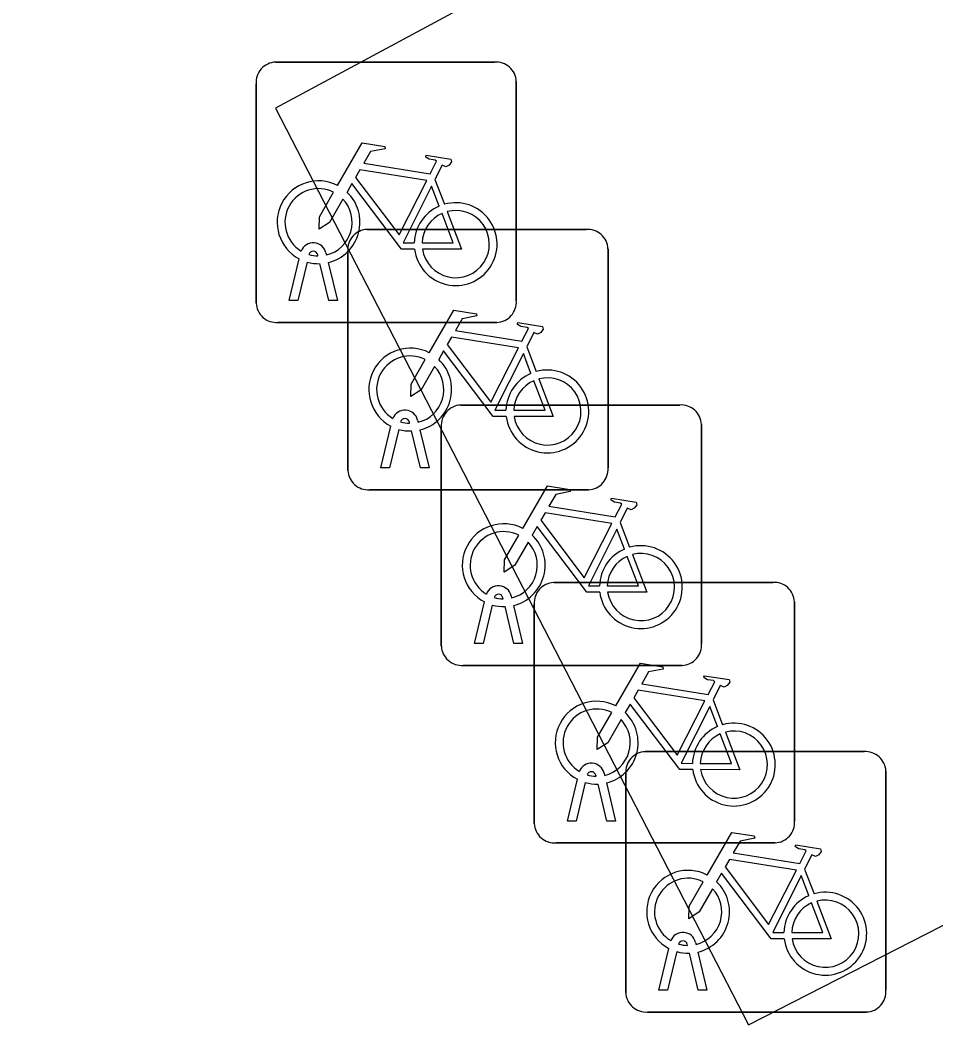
# Model space of a CAD drawing. Extents: x 162880 to 165536, y 384011 to 385179.
# Drawn here: x 163056.953 to 163060.47, y 384164.783 to 384168.639 of the extents above; entities that cross this region are included whole.
import ezdxf

# ---------------------------------------------------------------- set-up
doc = ezdxf.new("R2010")
doc.units = 0
doc.layers.add('IMGEO_Fietsenrek', color=7, linetype='Continuous')
doc.layers.add('IMGEO_Rijbaan_lokaal_open', color=7, linetype='Continuous')

msp = doc.modelspace()

# ---------------------------------------------------------------- linework, layer by layer
at = {"layer": 'IMGEO_Fietsenrek'}
for p, q in [((163057.9339, 384168.4775), (163058.7748, 384168.4775)), ((163058.7748, 384168.4775), (163057.9339, 384168.4775)), ((163057.8595, 384167.5529), (163057.8595, 384168.3938)), ((163057.8595, 384168.3938), (163057.8595, 384167.5529)), ((163058.8585, 384168.4031), (163058.8585, 384167.5622)), ((163058.8585, 384167.5622), (163058.8585, 384168.4031)), ((163058.5462, 384168.0272), (163058.5825, 384167.932)), ((163058.2859, 384167.8355), (163059.1268, 384167.8355)), ((163059.1268, 384167.8355), (163058.2859, 384167.8355)), ((163058.2115, 384166.9109), (163058.2115, 384167.7518)), ((163058.2115, 384167.7518), (163058.2115, 384166.9109)), ((163059.2105, 384167.7611), (163059.2105, 384166.9202)), ((163059.2105, 384166.9202), (163059.2105, 384167.7611)), ((163057.9865, 384167.5623), (163058.0248, 384167.7223)), ((163058.0969, 384167.7339), (163058.0959, 384167.7382)), ((163058.1276, 384167.7454), (163058.1294, 384167.7375)), ((163058.0552, 384167.7101), (163058.0199, 384167.5623)), ((163058.138, 384167.5623), (163058.1041, 384167.704)), ((163058.1364, 384167.7083), (163058.1714, 384167.5623)), ((163058.0199, 384167.5623), (163057.9865, 384167.5623)), ((163058.1714, 384167.5623), (163058.138, 384167.5623)), ((163058.7841, 384167.4785), (163057.9432, 384167.4785)), ((163057.9432, 384167.4785), (163058.7841, 384167.4785)), ((163058.8982, 384167.3852), (163058.9345, 384167.29)), ((163058.6449, 384167.1615), (163059.4858, 384167.1615)), ((163059.4858, 384167.1615), (163058.6449, 384167.1615)), ((163058.4489, 384167.0919), (163058.4479, 384167.0962)), ((163058.4796, 384167.1034), (163058.4814, 384167.0955)), ((163058.3385, 384166.9203), (163058.3768, 384167.0803)), ((163058.4072, 384167.0681), (163058.3719, 384166.9203)), ((163058.49, 384166.9203), (163058.4561, 384167.062)), ((163058.4884, 384167.0663), (163058.5234, 384166.9203)), ((163058.5705, 384166.2369), (163058.5705, 384167.0778)), ((163058.5705, 384167.0778), (163058.5705, 384166.2369)), ((163059.5695, 384167.0871), (163059.5695, 384166.2462)), ((163059.5695, 384166.2462), (163059.5695, 384167.0871)), ((163058.3719, 384166.9203), (163058.3385, 384166.9203)), ((163058.5234, 384166.9203), (163058.49, 384166.9203)), ((163059.1361, 384166.8365), (163058.2952, 384166.8365)), ((163058.2952, 384166.8365), (163059.1361, 384166.8365)), ((163059.2572, 384166.7112), (163059.2935, 384166.616)), ((163059.0019, 384166.4805), (163059.8428, 384166.4805)), ((163059.8428, 384166.4805), (163059.0019, 384166.4805)), ((163058.6975, 384166.2463), (163058.7358, 384166.4063)), ((163058.8079, 384166.4179), (163058.8069, 384166.4222)), ((163058.8386, 384166.4294), (163058.8404, 384166.4215)), ((163059.9265, 384166.4061), (163059.9265, 384165.5652)), ((163059.9265, 384165.5652), (163059.9265, 384166.4061)), ((163058.7662, 384166.3941), (163058.7309, 384166.2463)), ((163058.849, 384166.2463), (163058.8151, 384166.388)), ((163058.8474, 384166.3923), (163058.8824, 384166.2463)), ((163058.9275, 384165.5559), (163058.9275, 384166.3968)), ((163058.9275, 384166.3968), (163058.9275, 384165.5559)), ((163058.7309, 384166.2463), (163058.6975, 384166.2463)), ((163058.8824, 384166.2463), (163058.849, 384166.2463)), ((163059.4951, 384166.1625), (163058.6542, 384166.1625)), ((163058.6542, 384166.1625), (163059.4951, 384166.1625)), ((163059.6142, 384166.0302), (163059.6505, 384165.935)), ((163059.3529, 384165.8315), (163060.1938, 384165.8315)), ((163060.1938, 384165.8315), (163059.3529, 384165.8315)), ((163059.1956, 384165.7484), (163059.1974, 384165.7405)), ((163059.2785, 384164.9069), (163059.2785, 384165.7478)), ((163059.2785, 384165.7478), (163059.2785, 384164.9069)), ((163060.2775, 384165.7571), (163060.2775, 384164.9162)), ((163060.2775, 384164.9162), (163060.2775, 384165.7571)), ((163059.0545, 384165.5653), (163059.0928, 384165.7253)), ((163059.1232, 384165.7131), (163059.0879, 384165.5653)), ((163059.1649, 384165.7369), (163059.1639, 384165.7412)), ((163059.2044, 384165.7113), (163059.2394, 384165.5653)), ((163059.206, 384165.5653), (163059.1721, 384165.707)), ((163059.0879, 384165.5653), (163059.0545, 384165.5653)), ((163059.2394, 384165.5653), (163059.206, 384165.5653)), ((163059.8521, 384165.4815), (163059.0112, 384165.4815)), ((163059.0112, 384165.4815), (163059.8521, 384165.4815)), ((163059.9652, 384165.3812), (163060.0015, 384165.286)), ((163059.5159, 384165.0879), (163059.5149, 384165.0922)), ((163059.5466, 384165.0994), (163059.5484, 384165.0915)), ((163059.4055, 384164.9163), (163059.4438, 384165.0763)), ((163059.4742, 384165.0641), (163059.4389, 384164.9163)), ((163059.557, 384164.9163), (163059.5231, 384165.058)), ((163059.5554, 384165.0623), (163059.5904, 384164.9163)), ((163059.4389, 384164.9163), (163059.4055, 384164.9163)), ((163059.5904, 384164.9163), (163059.557, 384164.9163)), ((163060.2031, 384164.8325), (163059.3622, 384164.8325)), ((163059.3622, 384164.8325), (163060.2031, 384164.8325))]:
    msp.add_line(p, q, dxfattribs=at)
for points in [[(163058.1721, 384168.0042), (163058.2668, 384168.1677), (163058.353, 384168.1539), (163058.3547, 384168.1452), (163058.2986, 384168.1343), (163058.2724, 384168.089), (163058.5276, 384168.0482)], [(163058.5276, 384168.0482), (163058.5526, 384168.097), (163058.5475, 384168.101), (163058.5243, 384168.1047), (163058.5116, 384168.1122), (163058.5106, 384168.1153), (163058.5128, 384168.1199), (163058.6076, 384168.1048), (163058.6099, 384168.0945), (163058.6005, 384168.0821), (163058.5881, 384168.0757), (163058.5736, 384168.0819), (163058.5462, 384168.0272)], [(163058.5147, 384168.023), (163058.2579, 384168.064), (163058.2412, 384168.0352), (163058.4082, 384167.8149), (163058.5147, 384168.023)], [(163058.4678, 384167.7595), (163058.4181, 384167.7596), (163058.2274, 384168.0113), (163058.2084, 384167.9785)], [(163058.5627, 384167.925), (163058.5334, 384168.0018), (163058.424, 384167.7837), (163058.4667, 384167.7836)], [(163058.1928, 384167.9517), (163058.1412, 384167.8625), (163058.1013, 384167.8365), (163058.1025, 384167.884), (163058.157, 384167.9782)], [(163058.4967, 384167.7835), (163058.6166, 384167.7833), (163058.5734, 384167.8969)], [(163058.5932, 384167.9038), (163058.6482, 384167.7592), (163058.4981, 384167.7595)], [(163058.5241, 384167.3622), (163058.6188, 384167.5257), (163058.705, 384167.5119), (163058.7067, 384167.5032), (163058.6506, 384167.4923), (163058.6244, 384167.447), (163058.8796, 384167.4062)], [(163058.8796, 384167.4062), (163058.9046, 384167.455), (163058.8995, 384167.459), (163058.8763, 384167.4627), (163058.8636, 384167.4702), (163058.8626, 384167.4733), (163058.8648, 384167.4779), (163058.9596, 384167.4628), (163058.9619, 384167.4525), (163058.9525, 384167.4401), (163058.9401, 384167.4337), (163058.9256, 384167.4399), (163058.8982, 384167.3852)], [(163058.8667, 384167.381), (163058.6099, 384167.422), (163058.5932, 384167.3932), (163058.7602, 384167.1729), (163058.8667, 384167.381)], [(163058.8198, 384167.1175), (163058.7701, 384167.1176), (163058.5794, 384167.3693), (163058.5604, 384167.3365)], [(163058.5448, 384167.3097), (163058.4932, 384167.2205), (163058.4533, 384167.1945), (163058.4545, 384167.242), (163058.509, 384167.3362)], [(163058.9147, 384167.283), (163058.8854, 384167.3598), (163058.776, 384167.1417), (163058.8187, 384167.1416)], [(163058.8487, 384167.1415), (163058.9686, 384167.1413), (163058.9254, 384167.2549)], [(163058.9452, 384167.2618), (163059.0002, 384167.1172), (163058.8501, 384167.1175)], [(163058.8831, 384166.6882), (163058.9778, 384166.8517), (163059.064, 384166.8379), (163059.0657, 384166.8292), (163059.0096, 384166.8183), (163058.9834, 384166.773), (163059.2386, 384166.7322)], [(163059.2386, 384166.7322), (163059.2636, 384166.781), (163059.2585, 384166.785), (163059.2353, 384166.7887), (163059.2226, 384166.7962), (163059.2216, 384166.7993), (163059.2238, 384166.8039), (163059.3186, 384166.7888), (163059.3209, 384166.7785), (163059.3115, 384166.7661), (163059.2991, 384166.7597), (163059.2846, 384166.7659), (163059.2572, 384166.7112)], [(163059.2257, 384166.707), (163058.9689, 384166.748), (163058.9522, 384166.7192), (163059.1192, 384166.4989), (163059.2257, 384166.707)], [(163059.1788, 384166.4435), (163059.1291, 384166.4436), (163058.9384, 384166.6953), (163058.9194, 384166.6625)], [(163059.2737, 384166.609), (163059.2444, 384166.6858), (163059.135, 384166.4677), (163059.1777, 384166.4676)], [(163058.9038, 384166.6357), (163058.8522, 384166.5465), (163058.8123, 384166.5205), (163058.8135, 384166.568), (163058.868, 384166.6622)], [(163059.2077, 384166.4675), (163059.3276, 384166.4673), (163059.2844, 384166.5809)], [(163059.3042, 384166.5878), (163059.3592, 384166.4432), (163059.2091, 384166.4435)], [(163059.2401, 384166.0072), (163059.3348, 384166.1707), (163059.421, 384166.1569), (163059.4227, 384166.1482), (163059.3666, 384166.1373), (163059.3404, 384166.092), (163059.5956, 384166.0512)], [(163059.5956, 384166.0512), (163059.6206, 384166.1), (163059.6155, 384166.104), (163059.5923, 384166.1077), (163059.5796, 384166.1152), (163059.5786, 384166.1183), (163059.5808, 384166.1229), (163059.6756, 384166.1078), (163059.6779, 384166.0975), (163059.6685, 384166.0851), (163059.6561, 384166.0787), (163059.6416, 384166.0849), (163059.6142, 384166.0302)], [(163059.5827, 384166.026), (163059.3259, 384166.067), (163059.3092, 384166.0382), (163059.4762, 384165.8179), (163059.5827, 384166.026)], [(163059.2608, 384165.9547), (163059.2092, 384165.8655), (163059.1693, 384165.8395), (163059.1705, 384165.887), (163059.225, 384165.9812)], [(163059.5358, 384165.7625), (163059.4861, 384165.7626), (163059.2954, 384166.0143), (163059.2764, 384165.9815)], [(163059.6307, 384165.928), (163059.6014, 384166.0048), (163059.492, 384165.7867), (163059.5347, 384165.7866)], [(163059.6612, 384165.9068), (163059.7162, 384165.7622), (163059.5661, 384165.7625)], [(163059.5647, 384165.7865), (163059.6846, 384165.7863), (163059.6414, 384165.8999)], [(163059.5911, 384165.3582), (163059.6858, 384165.5217), (163059.772, 384165.5079), (163059.7737, 384165.4992), (163059.7176, 384165.4883), (163059.6914, 384165.443), (163059.9466, 384165.4022)], [(163059.9466, 384165.4022), (163059.9716, 384165.451), (163059.9665, 384165.455), (163059.9433, 384165.4587), (163059.9306, 384165.4662), (163059.9296, 384165.4693), (163059.9318, 384165.4739), (163060.0266, 384165.4588), (163060.0289, 384165.4485), (163060.0195, 384165.4361), (163060.0071, 384165.4297), (163059.9926, 384165.4359), (163059.9652, 384165.3812)], [(163059.9337, 384165.377), (163059.6769, 384165.418), (163059.6602, 384165.3892), (163059.8272, 384165.1689), (163059.9337, 384165.377)], [(163059.8868, 384165.1135), (163059.8371, 384165.1136), (163059.6464, 384165.3653), (163059.6274, 384165.3325)], [(163059.6118, 384165.3057), (163059.5602, 384165.2165), (163059.5203, 384165.1905), (163059.5215, 384165.238), (163059.576, 384165.3322)], [(163059.9817, 384165.279), (163059.9524, 384165.3558), (163059.843, 384165.1377), (163059.8857, 384165.1376)], [(163059.9157, 384165.1375), (163060.0356, 384165.1373), (163059.9924, 384165.2509)], [(163060.0122, 384165.2578), (163060.0672, 384165.1132), (163059.9171, 384165.1135)]]:
    msp.add_lwpolyline(points, dxfattribs=at)
for centre, radius, start, end in [((163057.9372, 384168.3996), 0.0779, 92.4484, 184.2845), ((163057.9372, 384168.3996), 0.0779, 92.4484, 184.2845), ((163058.7806, 384168.3998), 0.0779, 2.4484, 94.2845), ((163058.7806, 384168.3998), 0.0779, 2.4484, 94.2845), ((163058.0991, 384167.8629), 0.159, 62.6766, 242.1369), ((163058.0991, 384167.8629), 0.129, 63.3192, 238.903), ((163058.0991, 384167.8629), 0.129, 283.6043, 43.4302), ((163058.0991, 384167.8629), 0.159, 283.5766, 46.6042), ((163058.6257, 384167.7789), 0.159, 113.3408, 178.3217), ((163058.6257, 384167.7789), 0.159, 187.0065, 105.7708), ((163058.6257, 384167.7789), 0.129, 188.6715, 104.5883), ((163058.6257, 384167.7789), 0.129, 113.923, 177.9556), ((163058.2892, 384167.7576), 0.0779, 92.4484, 184.2845), ((163058.2892, 384167.7576), 0.0779, 92.4484, 184.2845), ((163059.1326, 384167.7578), 0.0779, 2.4484, 94.2845), ((163059.1326, 384167.7578), 0.0779, 2.4484, 94.2845), ((163058.0789, 384167.7343), 0.0499, 12.8025, 158.6934), ((163058.0789, 384167.7343), 0.0174, 12.8025, 163.4502), ((163058.0991, 384167.8629), 0.129, 253.415, 269.0204), ((163058.0991, 384167.8629), 0.159, 253.9967, 271.7867), ((163058.7808, 384167.5564), 0.0779, 272.4484, 4.2845), ((163058.7808, 384167.5564), 0.0779, 272.4484, 4.2845), ((163057.9374, 384167.5562), 0.0779, 182.4484, 274.2845), ((163057.9374, 384167.5562), 0.0779, 182.4484, 274.2845), ((163058.4511, 384167.2209), 0.159, 62.6766, 242.1369), ((163058.4511, 384167.2209), 0.129, 63.3192, 238.903), ((163058.4511, 384167.2209), 0.159, 283.5766, 46.6042), ((163058.4511, 384167.2209), 0.129, 283.6043, 43.4302), ((163058.9777, 384167.1369), 0.159, 187.0065, 105.7708), ((163058.9777, 384167.1369), 0.159, 113.3408, 178.3217), ((163058.9777, 384167.1369), 0.129, 113.923, 177.9556), ((163058.9777, 384167.1369), 0.129, 188.6715, 104.5883), ((163058.4309, 384167.0923), 0.0499, 12.8025, 158.6934), ((163058.6482, 384167.0836), 0.0779, 92.4484, 184.2845), ((163058.6482, 384167.0836), 0.0779, 92.4484, 184.2845), ((163059.4916, 384167.0838), 0.0779, 2.4484, 94.2845), ((163059.4916, 384167.0838), 0.0779, 2.4484, 94.2845), ((163058.4309, 384167.0923), 0.0174, 12.8025, 163.4502), ((163058.4511, 384167.2209), 0.129, 253.415, 269.0204), ((163058.4511, 384167.2209), 0.159, 253.9967, 271.7867), ((163058.2894, 384166.9142), 0.0779, 182.4484, 274.2845), ((163058.2894, 384166.9142), 0.0779, 182.4484, 274.2845), ((163059.1328, 384166.9144), 0.0779, 272.4484, 4.2845), ((163059.1328, 384166.9144), 0.0779, 272.4484, 4.2845), ((163058.8101, 384166.5469), 0.159, 62.6766, 242.1369), ((163058.8101, 384166.5469), 0.129, 63.3192, 238.903), ((163058.8101, 384166.5469), 0.129, 283.6043, 43.4302), ((163058.8101, 384166.5469), 0.159, 283.5766, 46.6042), ((163059.3367, 384166.4629), 0.159, 113.3408, 178.3217), ((163059.3367, 384166.4629), 0.159, 187.0065, 105.7708), ((163059.3367, 384166.4629), 0.129, 113.923, 177.9556), ((163059.3367, 384166.4629), 0.129, 188.6715, 104.5883), ((163059.0052, 384166.4026), 0.0779, 92.4484, 184.2845), ((163059.0052, 384166.4026), 0.0779, 92.4484, 184.2845), ((163059.8486, 384166.4028), 0.0779, 2.4484, 94.2845), ((163059.8486, 384166.4028), 0.0779, 2.4484, 94.2845), ((163058.7899, 384166.4183), 0.0499, 12.8025, 158.6934), ((163058.7899, 384166.4183), 0.0174, 12.8025, 163.4502), ((163058.8101, 384166.5469), 0.129, 253.415, 269.0204), ((163058.8101, 384166.5469), 0.159, 253.9967, 271.7867), ((163058.6484, 384166.2402), 0.0779, 182.4484, 274.2845), ((163058.6484, 384166.2402), 0.0779, 182.4484, 274.2845), ((163059.4918, 384166.2404), 0.0779, 272.4484, 4.2845), ((163059.4918, 384166.2404), 0.0779, 272.4484, 4.2845), ((163059.1671, 384165.8659), 0.159, 62.6766, 242.1369), ((163059.1671, 384165.8659), 0.129, 63.3192, 238.903), ((163059.1671, 384165.8659), 0.159, 283.5766, 46.6042), ((163059.1671, 384165.8659), 0.129, 283.6043, 43.4302), ((163059.6937, 384165.7819), 0.159, 187.0065, 105.7708), ((163059.6937, 384165.7819), 0.159, 113.3408, 178.3217), ((163059.6937, 384165.7819), 0.129, 188.6715, 104.5883), ((163059.6937, 384165.7819), 0.129, 113.923, 177.9556), ((163059.3562, 384165.7536), 0.0779, 92.4484, 184.2845), ((163059.3562, 384165.7536), 0.0779, 92.4484, 184.2845), ((163060.1996, 384165.7538), 0.0779, 2.4484, 94.2845), ((163060.1996, 384165.7538), 0.0779, 2.4484, 94.2845), ((163059.1469, 384165.7373), 0.0499, 12.8025, 158.6934), ((163059.1469, 384165.7373), 0.0174, 12.8025, 163.4502), ((163059.1671, 384165.8659), 0.159, 253.9967, 271.7867), ((163059.1671, 384165.8659), 0.129, 253.415, 269.0204), ((163059.0054, 384165.5592), 0.0779, 182.4484, 274.2845), ((163059.0054, 384165.5592), 0.0779, 182.4484, 274.2845), ((163059.8488, 384165.5594), 0.0779, 272.4484, 4.2845), ((163059.8488, 384165.5594), 0.0779, 272.4484, 4.2845), ((163059.5181, 384165.2169), 0.159, 62.6766, 242.1369), ((163059.5181, 384165.2169), 0.129, 63.3192, 238.903), ((163059.5181, 384165.2169), 0.159, 283.5766, 46.6042), ((163059.5181, 384165.2169), 0.129, 283.6043, 43.4302), ((163060.0447, 384165.1329), 0.159, 187.0065, 105.7708), ((163060.0447, 384165.1329), 0.159, 113.3408, 178.3217), ((163060.0447, 384165.1329), 0.129, 113.923, 177.9556), ((163060.0447, 384165.1329), 0.129, 188.6715, 104.5883), ((163059.4979, 384165.0883), 0.0499, 12.8025, 158.6934), ((163059.4979, 384165.0883), 0.0174, 12.8025, 163.4502), ((163059.5181, 384165.2169), 0.129, 253.415, 269.0204), ((163059.5181, 384165.2169), 0.159, 253.9967, 271.7867), ((163059.3564, 384164.9102), 0.0779, 182.4484, 274.2845), ((163059.3564, 384164.9102), 0.0779, 182.4484, 274.2845), ((163060.1998, 384164.9104), 0.0779, 272.4484, 4.2845), ((163060.1998, 384164.9104), 0.0779, 272.4484, 4.2845)]:
    msp.add_arc(centre, radius, start, end, dxfattribs=at)
at = {"layer": 'IMGEO_Rijbaan_lokaal_open'}
msp.add_lwpolyline([(163054.063, 384179.83), (163052.287, 384178.867), (163054.175, 384175.376), (163055.916, 384176.243), (163056.863, 384174.559), (163055.106, 384173.59), (163056.97, 384170.073), (163058.726, 384170.986), (163059.667, 384169.233), (163057.934, 384168.301), (163059.75, 384164.783), (163061.515, 384165.685)], dxfattribs=at)

doc.saveas('drawing.dxf')
